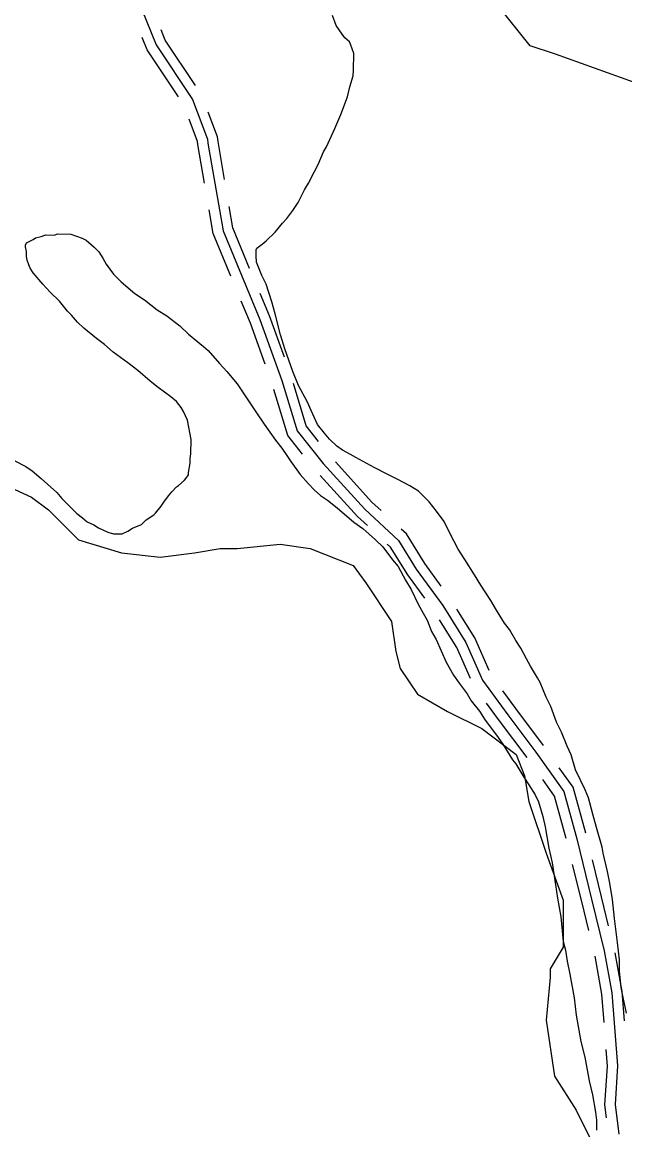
# Model space of a CAD drawing. Extents: x 3161514 to 3199414, y 831166 to 856601.
# Drawn here: x 3172005 to 3172892, y 839105 to 840736 of the extents above; entities that cross this region are included whole.
import ezdxf

# ---------------------------------------------------------------- set-up
doc = ezdxf.new("R2010")
doc.units = 0
for name, color, linetype in [('V-ROAD-CNTR', 7, 'Continuous'), ('V-SITE-VEGE', 7, 'Continuous'), ('V-TOPO-SHOR', 7, 'Continuous')]:
    doc.layers.add(name, color=color, linetype=linetype)

msp = doc.modelspace()

# ---------------------------------------------------------------- linework, layer by layer
at = {"layer": 'V-ROAD-CNTR'}
for points in [[(3172152.4, 840825.5), (3172202, 840702.5), (3172255.5, 840622.2), (3172277.5, 840563.8), (3172278.2, 840558), (3172300.6, 840428.8), (3172354.7, 840297.9), (3172387.1, 840208.5), (3172409.6, 840134.3), (3172448, 840085.8), (3172509.2, 840018.6), (3172558.9, 839972.7), (3172585.1, 839930.6), (3172624.1, 839876.8), (3172658.1, 839822.2), (3172682.4, 839766.8), (3172719.7, 839716), (3172761, 839661), (3172802.3, 839602.9), (3172821.4, 839533.5), (3172843.3, 839444.5), (3172862, 839368.4), (3172873.3, 839306.5), (3172881.5, 839198.8), (3172877.9, 839141.9), (3172883.2, 839098.4)], [(3172259.9, 840642.6), (3172215.3, 840709.5), (3172209.2, 840724.8)], [(3172235, 840625.9), (3172188.7, 840695.4), (3172181.4, 840713.6)], [(3172302.8, 840504.1), (3172293.1, 840560.2), (3172292.2, 840567.3), (3172278.5, 840603.6)], [(3172273.2, 840499), (3172263.4, 840555.8), (3172262.9, 840560.2), (3172250.5, 840593)], [(3172312, 840361.9), (3172286.1, 840424.6), (3172280.1, 840459.6)], [(3172339.7, 840373.4), (3172315.1, 840433), (3172309.6, 840464.7)], [(3172362.6, 840232.1), (3172340.7, 840292.5), (3172327.3, 840325)], [(3172390.8, 840242.4), (3172368.7, 840303.3), (3172355, 840336.4)], [(3172417.6, 840100), (3172396, 840127.2), (3172375.5, 840195.1)], [(3172441.1, 840118.6), (3172423.1, 840141.4), (3172404.2, 840203.8)], [(3172533.4, 840016.6), (3172519.8, 840029.2), (3172465.9, 840088.5)], [(3172513.1, 839994.6), (3172498.5, 840008.1), (3172443.7, 840068.3)], [(3172621.8, 839905.5), (3172597.5, 839939), (3172570.5, 839982.3), (3172562.8, 839989.5)], [(3172597.5, 839887.9), (3172572.6, 839922.2), (3172547.2, 839963), (3172542.4, 839967.4)], [(3172692.4, 839781.4), (3172671.4, 839829.3), (3172645, 839871.6)], [(3172664.9, 839769.4), (3172644.8, 839815.2), (3172619.5, 839855.8)], [(3172772.3, 839670.9), (3172731.7, 839725), (3172712.6, 839751)], [(3172748.3, 839652.9), (3172707.6, 839707.1), (3172688.4, 839733.2)], [(3172834.7, 839541.7), (3172816.1, 839609.4), (3172795.7, 839638)], [(3172805.7, 839533.8), (3172788.5, 839596.3), (3172771.3, 839620.7)], [(3172839.2, 839398.3), (3172828.7, 839440.9), (3172815.3, 839495.4)], [(3172868.3, 839405.4), (3172857.8, 839448.1), (3172844.4, 839502.5)], [(3172891.5, 839265.1), (3172888.2, 839308.4), (3172877.8, 839365.6)], [(3172861.6, 839262.9), (3172858.4, 839304.6), (3172848.3, 839360.3)], [(3172865.2, 839122.6), (3172862.9, 839141.5), (3172866.5, 839198.7), (3172864.6, 839223)]]:
    msp.add_lwpolyline(points, dxfattribs=at)
at = {"layer": 'V-SITE-VEGE'}
for p, q in [((3172467.3, 840731.2), (3172461.6, 840745.8)), ((3172475.7, 840718.3), (3172467.3, 840731.2)), ((3172479.9, 840713.1), (3172475.7, 840718.3)), ((3172486.6, 840707.1), (3172479.9, 840713.1)), ((3172488.3, 840703.6), (3172486.6, 840707.1)), ((3172493.2, 840689.9), (3172488.3, 840703.6)), ((3172492.8, 840665.2), (3172493.2, 840689.9)), ((3172487.4, 840640.6), (3172491.9, 840656.7)), ((3172491.9, 840656.7), (3172492.8, 840665.2)), ((3172483.8, 840626.2), (3172487.4, 840640.6)), ((3172474, 840599.9), (3172483.8, 840626.2)), ((3172465.2, 840579.5), (3172474, 840599.9)), ((3172452.9, 840552.4), (3172465.2, 840579.5)), ((3172448.6, 840544.8), (3172452.9, 840552.4)), ((3172440.6, 840526.2), (3172448.6, 840544.8)), ((3172434.5, 840515.2), (3172440.6, 840526.2)), ((3172426.6, 840499.1), (3172434.5, 840515.2)), ((3172410.9, 840470.4), (3172420.5, 840489)), ((3172420.5, 840489), (3172426.6, 840499.1)), ((3172394.4, 840446.7), (3172403.1, 840458.5)), ((3172403.1, 840458.5), (3172410.9, 840470.4)), ((3172377.1, 840426.5), (3172388.3, 840440)), ((3172388.3, 840440), (3172394.4, 840446.7)), ((3172032.7, 840420.2), (3172039.6, 840422.7)), ((3172039.6, 840422.7), (3172052.4, 840422.5)), ((3172052.4, 840422.5), (3172056.6, 840424.1)), ((3172056.6, 840424.1), (3172076.2, 840423.9)), ((3172076.2, 840423.9), (3172093.2, 840417.7)), ((3172364.1, 840413.9), (3172377.1, 840426.5)), ((3172009.5, 840407.7), (3172011.3, 840411.1)), ((3172009.5, 840405.2), (3172009.5, 840407.7)), ((3172011.1, 840398.3), (3172009.5, 840405.2)), ((3172011.3, 840411.1), (3172020.7, 840416.1)), ((3172020.7, 840416.1), (3172024.2, 840418.6)), ((3172024.2, 840418.6), (3172032.7, 840420.2)), ((3172093.2, 840417.7), (3172099.1, 840415)), ((3172099.1, 840415), (3172110.9, 840404.6)), ((3172350.3, 840403), (3172358.1, 840408.9)), ((3172358.1, 840408.9), (3172364.1, 840413.9)), ((3172011, 840390.7), (3172011.1, 840398.3)), ((3172011.8, 840385.6), (3172011, 840390.7)), ((3172110.9, 840404.6), (3172117.6, 840397.7)), ((3172117.6, 840397.7), (3172123.5, 840388.3)), ((3172349.3, 840392), (3172349.4, 840400.5)), ((3172350, 840382.6), (3172349.3, 840392)), ((3172349.4, 840400.5), (3172350.3, 840403)), ((3172014.3, 840378.7), (3172011.8, 840385.6)), ((3172016.7, 840373.6), (3172014.3, 840378.7)), ((3172020.9, 840366.7), (3172016.7, 840373.6)), ((3172123.5, 840388.3), (3172128.5, 840379.7)), ((3172128.5, 840379.7), (3172139.3, 840365)), ((3172357.4, 840362.9), (3172350, 840382.6)), ((3172035.2, 840350.3), (3172020.9, 840366.7)), ((3172139.3, 840365), (3172150.3, 840353.8)), ((3172364.1, 840350), (3172357.4, 840362.9)), ((3172046.1, 840338.2), (3172035.2, 840350.3)), ((3172150.3, 840353.8), (3172170.5, 840336.5)), ((3172372.3, 840324.3), (3172364.1, 840350)), ((3172059.5, 840325.2), (3172046.1, 840338.2)), ((3172065.4, 840317.5), (3172059.5, 840325.2)), ((3172170.5, 840336.5), (3172184.8, 840326.9)), ((3172184.8, 840326.9), (3172203.4, 840312.2)), ((3172377.1, 840306.4), (3172372.3, 840324.3)), ((3172071.3, 840310.6), (3172065.4, 840317.5)), ((3172077.1, 840304.5), (3172071.3, 840310.6)), ((3172203.4, 840312.2), (3172217.7, 840303.5)), ((3172086.4, 840294.2), (3172077.1, 840304.5)), ((3172095.6, 840285.5), (3172086.4, 840294.2)), ((3172217.7, 840303.5), (3172237.1, 840288.7)), ((3172385.2, 840275.6), (3172377.1, 840306.4)), ((3172114.2, 840270), (3172095.6, 840285.5)), ((3172237.1, 840288.7), (3172249.7, 840276.6)), ((3172249.7, 840276.6), (3172271.6, 840258.4)), ((3172391.7, 840255.1), (3172385.2, 840275.6)), ((3172126, 840261.3), (3172114.2, 840270)), ((3172138.6, 840250), (3172126, 840261.3)), ((3172271.6, 840258.4), (3172278.4, 840252.4)), ((3172160.5, 840234.4), (3172138.6, 840250)), ((3172278.4, 840252.4), (3172295.2, 840233.4)), ((3172403.2, 840221.7), (3172391.7, 840255.1)), ((3172174.9, 840223.1), (3172160.5, 840234.4)), ((3172295.2, 840233.4), (3172306.1, 840221.3)), ((3172193.4, 840207.5), (3172174.9, 840223.1)), ((3172306.1, 840221.3), (3172321.2, 840203.2)), ((3172411.5, 840201.1), (3172403.2, 840221.7)), ((3172205.2, 840198), (3172193.4, 840207.5)), ((3172223.8, 840184.1), (3172205.2, 840198)), ((3172321.2, 840203.2), (3172331.2, 840188.6)), ((3172424.7, 840176.2), (3172411.5, 840201.1)), ((3172232.2, 840177.2), (3172223.8, 840184.1)), ((3172238.9, 840168.5), (3172232.2, 840177.2)), ((3172331.2, 840188.6), (3172348.7, 840161.9)), ((3172242.2, 840162.5), (3172238.9, 840168.5)), ((3172248, 840149.7), (3172242.2, 840162.5)), ((3172348.7, 840161.9), (3172361.2, 840143.8)), ((3172430.5, 840164.2), (3172424.7, 840176.2)), ((3172437.1, 840148.8), (3172430.5, 840164.2)), ((3172253.6, 840121.5), (3172248, 840149.7)), ((3172439.6, 840143.6), (3172437.1, 840148.8)), ((3172361.2, 840143.8), (3172378, 840120.6)), ((3172449.7, 840130.7), (3172439.6, 840143.6)), ((3172457.2, 840122.1), (3172449.7, 840130.7)), ((3172253.3, 840100.2), (3172253.6, 840121.5)), ((3172378, 840120.6), (3172387.2, 840108.5)), ((3172468.2, 840111.7), (3172457.2, 840122.1)), ((3172476.6, 840105.6), (3172468.2, 840111.7)), ((3172252.3, 840093.4), (3172253.3, 840100.2)), ((3172387.2, 840108.5), (3172395.5, 840096.5)), ((3172395.5, 840096.5), (3172400.5, 840088.8)), ((3172488.4, 840099.5), (3172476.6, 840105.6)), ((3172496.1, 840095.1), (3172488.4, 840099.5)), ((3171994.1, 840090.1), (3172010.2, 840081.4)), ((3172010.2, 840081.4), (3172019.5, 840075.3)), ((3172249.5, 840073), (3172252.2, 840086.6)), ((3172252.2, 840086.6), (3172252.3, 840093.4)), ((3172400.5, 840088.8), (3172413.9, 840069.8)), ((3172523.1, 840080.3), (3172496.1, 840095.1)), ((3172543.4, 840069.8), (3172523.1, 840080.3)), ((3172019.5, 840075.3), (3172032.9, 840064)), ((3172032.9, 840064), (3172042.2, 840055.4)), ((3172243.4, 840061.1), (3172246, 840064.5)), ((3172246, 840064.5), (3172249.4, 840069.5)), ((3172249.4, 840069.5), (3172249.5, 840073)), ((3172413.9, 840069.8), (3172426.5, 840056)), ((3172557.8, 840062.7), (3172543.4, 840069.8)), ((3172575.6, 840053.1), (3172557.8, 840062.7)), ((3172042.2, 840055.4), (3172055.7, 840043.2)), ((3172225.2, 840044.3), (3172232.2, 840051.9)), ((3172232.2, 840051.9), (3172234.7, 840053.6)), ((3172234.7, 840053.6), (3172243.4, 840061.1)), ((3172426.5, 840056), (3172434.9, 840047.4)), ((3172434.9, 840047.4), (3172444.2, 840038.7)), ((3172588.2, 840045.3), (3172575.6, 840053.1)), ((3172055.7, 840043.2), (3172063.2, 840034.6)), ((3172063.2, 840034.6), (3172085, 840012.2)), ((3172213.1, 840029.1), (3172220, 840038.4)), ((3172220, 840038.4), (3172225.2, 840044.3)), ((3172444.2, 840038.7), (3172454.3, 840031.8)), ((3172454.3, 840031.8), (3172468.6, 840020.5)), ((3172604.2, 840029.7), (3172588.2, 840045.3)), ((3172200.9, 840013.1), (3172209.6, 840023.2)), ((3172209.6, 840023.2), (3172213.1, 840029.1)), ((3172468.6, 840020.5), (3172493, 839999.7)), ((3172615.1, 840015.9), (3172604.2, 840029.7)), ((3172626, 840000.4), (3172615.1, 840015.9)), ((3172085, 840012.2), (3172093.5, 840006.1)), ((3172093.5, 840006.1), (3172100.2, 840000)), ((3172100.2, 840000), (3172110.4, 839995.6)), ((3172180.3, 839996.4), (3172187.2, 840003.1)), ((3172187.2, 840003.1), (3172198.4, 840010.6)), ((3172198.4, 840010.6), (3172200.9, 840013.1)), ((3172493, 839999.7), (3172506.5, 839990.2)), ((3172634.3, 839983.3), (3172626, 840000.4)), ((3172110.4, 839995.6), (3172117.1, 839991.3)), ((3172117.1, 839991.3), (3172130.7, 839985.1)), ((3172130.7, 839985.1), (3172139.2, 839982.4)), ((3172139.2, 839982.4), (3172152, 839982.3)), ((3172152, 839982.3), (3172160.5, 839986.4)), ((3172160.5, 839986.4), (3172167.4, 839990.6)), ((3172167.4, 839990.6), (3172180.3, 839996.4)), ((3172506.5, 839990.2), (3172525.1, 839973.7)), ((3172646.7, 839960.1), (3172634.3, 839983.3)), ((3172525.1, 839973.7), (3172536, 839963.3)), ((3172536, 839963.3), (3172550.2, 839944.4)), ((3172656.7, 839944.6), (3172646.7, 839960.1)), ((3172550.2, 839944.4), (3172558.6, 839934.1)), ((3172558.6, 839934.1), (3172569.4, 839914.3)), ((3172670.9, 839922.3), (3172656.7, 839944.6)), ((3172680.1, 839906.8), (3172670.9, 839922.3)), ((3172569.4, 839914.3), (3172577.7, 839900.6)), ((3172577.7, 839900.6), (3172587.7, 839879.1)), ((3172695.1, 839884.5), (3172680.1, 839906.8)), ((3172703.4, 839869.9), (3172695.1, 839884.5)), ((3172587.7, 839879.1), (3172595.1, 839865.4)), ((3172715.1, 839851), (3172703.4, 839869.9)), ((3172595.1, 839865.4), (3172601, 839855.1)), ((3172601, 839855.1), (3172607.6, 839838.8)), ((3172722.6, 839841.5), (3172715.1, 839851)), ((3172607.6, 839838.8), (3172614.2, 839826.8)), ((3172731.8, 839825.2), (3172722.6, 839841.5)), ((3172614.2, 839826.8), (3172629.1, 839793.3)), ((3172739.3, 839814), (3172731.8, 839825.2)), ((3172747.6, 839798.5), (3172739.3, 839814)), ((3172629.1, 839793.3), (3172639.9, 839774.4)), ((3172753.4, 839787.4), (3172747.6, 839798.5)), ((3172763.4, 839770.2), (3172753.4, 839787.4)), ((3172639.9, 839774.4), (3172648.3, 839762.4)), ((3172767.6, 839763.3), (3172763.4, 839770.2)), ((3172648.3, 839762.4), (3172660, 839746.9)), ((3172776.6, 839741.9), (3172767.6, 839763.3)), ((3172660, 839746.9), (3172665.8, 839736.6)), ((3172665.8, 839736.6), (3172678.4, 839721.1)), ((3172783.3, 839728.2), (3172776.6, 839741.9)), ((3172678.4, 839721.1), (3172686.7, 839708.2)), ((3172791.5, 839705), (3172783.3, 839728.2)), ((3172686.7, 839708.2), (3172703.4, 839685.8)), ((3172798.9, 839690.5), (3172791.5, 839705)), ((3172807.2, 839669.9), (3172798.9, 839690.5)), ((3172703.4, 839685.8), (3172712.6, 839672.9)), ((3172712.6, 839672.9), (3172726.8, 839649.7)), ((3172813, 839657), (3172807.2, 839669.9)), ((3172819.5, 839634.8), (3172813, 839657)), ((3172726.8, 839649.7), (3172731.8, 839643.7)), ((3172731.8, 839643.7), (3172743.5, 839623.9)), ((3172743.5, 839623.9), (3172751, 839612.7)), ((3172833.6, 839605.6), (3172819.5, 839634.8)), ((3172751, 839612.7), (3172760.2, 839598.1)), ((3172760.2, 839598.1), (3172765.1, 839587.8)), ((3172838.5, 839593.6), (3172833.6, 839605.6)), ((3172845, 839569.7), (3172838.5, 839593.6)), ((3172765.1, 839587.8), (3172771.7, 839566.4)), ((3172771.7, 839566.4), (3172774.9, 839551)), ((3172850.7, 839550), (3172845, 839569.7)), ((3172774.9, 839551), (3172780.4, 839519.4)), ((3172858.8, 839520.9), (3172850.7, 839550)), ((3172780.4, 839519.4), (3172785.2, 839498.1)), ((3172860.4, 839512.4), (3172858.8, 839520.9)), ((3172866.8, 839485), (3172860.4, 839512.4)), ((3172785.2, 839498.1), (3172789.9, 839465.6)), ((3172870, 839467.9), (3172866.8, 839485)), ((3172789.9, 839465.6), (3172793, 839446)), ((3172873.9, 839444), (3172870, 839467.9)), ((3172793, 839446), (3172797.8, 839418.6)), ((3172877, 839415.8), (3172873.9, 839444)), ((3172797.8, 839418.6), (3172801.5, 839382)), ((3172881.6, 839380.8), (3172877, 839415.8)), ((3172801.5, 839382), (3172804.7, 839369.1)), ((3172884.6, 839355.2), (3172881.6, 839380.8)), ((3172804.7, 839369.1), (3172807.1, 839352.9)), ((3172807.1, 839352.9), (3172811.1, 839334.1)), ((3172884.4, 839339.1), (3172884.6, 839355.2)), ((3172811.1, 839334.1), (3172817.4, 839299.1)), ((3172886.6, 839314.3), (3172884.4, 839339.1)), ((3172889.8, 839299.8), (3172886.6, 839314.3)), ((3172817.4, 839299.1), (3172820.5, 839273.5)), ((3172894.6, 839276.7), (3172889.8, 839299.8)), ((3172820.5, 839273.5), (3172827.6, 839235)), ((3172827.6, 839235), (3172833.2, 839211.9)), ((3172833.2, 839211.9), (3172839.6, 839176.9)), ((3172839.6, 839176.9), (3172844.4, 839156.4)), ((3172844.4, 839156.4), (3172849.2, 839130.8)), ((3172849.2, 839130.8), (3172850.7, 839118.8)), ((3172850.7, 839118.8), (3172850.5, 839104.3))]:
    msp.add_line(p, q, dxfattribs=at)
at = {"layer": 'V-TOPO-SHOR'}
for points in [[(3173849.8, 840225), (3173603.4, 840269.7), (3173480.1, 840319), (3173319.9, 840442.2), (3173270.6, 840479.2), (3173246, 840565.5), (3173196.7, 840614.8), (3173159.7, 840627.1), (3173073.4, 840614.8), (3172962.5, 840627.1), (3172790, 840688.7), (3172753, 840701), (3172654.4, 840824.3), (3172592.8, 840984.5), (3172629.8, 841083.1), (3172654.4, 841243.3), (3172592.8, 841366.5), (3172531.2, 841452.8), (3172469.6, 841514.4), (3172383.3, 841588.3), (3172358.6, 841613), (3172272.4, 841723.9), (3172198.4, 841822.5), (3172182.5, 841873.8)], [(3171948.8, 840068.2), (3172018.3, 840036.6), (3172043.5, 840017.7), (3172062.5, 839998.7), (3172087.7, 839973.5), (3172150.9, 839954.5), (3172207.7, 839948.2), (3172258.3, 839954.5), (3172296.2, 839960.8), (3172321.4, 839960.8), (3172384.6, 839967.2), (3172428.8, 839960.8), (3172492, 839935.6), (3172510.9, 839910.3), (3172548.8, 839853.5), (3172555.1, 839809.3), (3172561.4, 839784), (3172586.7, 839746.1), (3172630.9, 839720.8), (3172681.4, 839695.6), (3172732, 839657.7), (3172744.6, 839626.1), (3172750.9, 839588.2), (3172776.2, 839512.4), (3172801.4, 839442.9), (3172801.4, 839373.5), (3172782.5, 839341.9), (3172782.5, 839329.3)], [(3172782.5, 839329.3), (3172776.2, 839266.1), (3172788.8, 839184), (3172820.4, 839133.5), (3172845.6, 839082.9)]]:
    msp.add_lwpolyline(points, dxfattribs=at)

doc.saveas('drawing.dxf')
